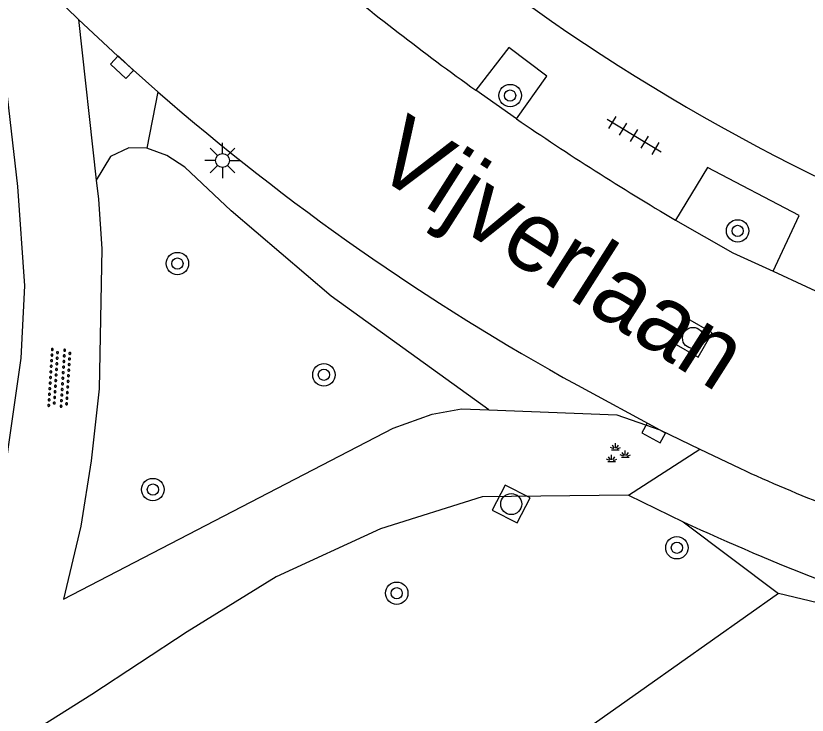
# Model space of a CAD drawing. Extents: x 131000 to 133014, y 396499 to 399001.
# Drawn here: x 131516.26 to 131544.47, y 397498.99 to 397523.9 of the extents above; entities that cross this region are included whole.
import ezdxf

# ---------------------------------------------------------------- set-up
doc = ezdxf.new("R2010")
doc.units = 0
for name, color, linetype in [('gg-afsc-hekwerk', 7, 'Continuous'), ('gg-anno-openbare ruimte label', 7, 'Continuous'), ('gg-knt-onverhard', 7, 'Continuous'), ('gg-knt-verharding', 7, 'Continuous'), ('gt-grn-groengrens', 7, 'Continuous'), ('gt-grn-vlakafsluiter', 7, 'Continuous'), ('gt-symb-boom', 7, 'Continuous'), ('gt-symb-groenvak', 7, 'Continuous'), ('gt-symb-kolk', 7, 'Continuous'), ('gt-symb-lichtmast', 7, 'Continuous'), ('gt-symb-overige verharding', 7, 'Continuous'), ('gt-symb-rioolschacht', 7, 'Continuous'), ('gt-symb-tegel verharding', 7, 'Continuous')]:
    doc.layers.add(name, color=color, linetype=linetype)

# ---------------------------------------------------------------- blocks, each defined once
blk = doc.blocks.new('gt0-KOLK')
at = {"layer": 'gt-symb-kolk'}
blk.add_lwpolyline([(0, 0), (0.375, 0), (0.375, 0.4), (-0.375, 0.4), (-0.375, 0), (0, 0)], dxfattribs=at)
blk = doc.blocks.new('gt0-BOOM')
at = {"layer": 'gt-symb-boom'}
for radius in [0.4, 0.2]:
    blk.add_circle((0, 0), radius, dxfattribs=at)
blk = doc.blocks.new('gt0-RS')
at = {"layer": 'gt-symb-rioolschacht'}
blk.add_lwpolyline([(-0.5, -0.5), (0.5, -0.5), (0.5, 0.5), (-0.5, 0.5)], close=True, dxfattribs=at)
blk.add_circle((0, 0), 0.375, dxfattribs=at)
blk = doc.blocks.new('gt0-TEG1')
at = {"layer": 'gt-symb-tegel verharding'}
for p, q in [((-1.125, 0), (1.125, 0)), ((-0.9, -0.25), (-0.9, 0.25)), ((-0.45, -0.25), (-0.45, 0.25)), ((0, -0.25), (0, 0.25)), ((0.45, -0.25), (0.45, 0.25)), ((0.9, -0.25), (0.9, 0.25))]:
    blk.add_line(p, q, dxfattribs=at)
blk = doc.blocks.new('gt0-LMAST')
at = {"layer": 'gt-symb-lichtmast'}
for p, q in [((-0.005, 0.246), (-0.005, 0.621)), ((-0.182, 0.173), (-0.447, 0.438)), ((0.172, 0.173), (0.437, 0.438)), ((-0.255, -0.004), (-0.63, -0.004)), ((-0.182, -0.181), (-0.447, -0.446)), ((-0.005, -0.254), (-0.005, -0.629)), ((0.437, -0.446), (0.172, -0.181)), ((0.245, -0.004), (0.62, -0.004))]:
    blk.add_line(p, q, dxfattribs=at)
blk.add_circle((-0.005, -0.004), 0.25, dxfattribs=at)
blk = doc.blocks.new('gt0-OVH')
at = {"layer": 'gt-symb-overige verharding'}
for points in [[(-0.972, 0.298), (-0.967, 0.308), (-0.965, 0.319), (-0.966, 0.33), (-0.971, 0.34), (-0.978, 0.348), (-0.988, 0.353), (-0.999, 0.355), (-1.01, 0.354), (-1.02, 0.349), (-1.028, 0.342), (-1.033, 0.332), (-1.035, 0.321), (-1.034, 0.31), (-1.029, 0.3), (-1.022, 0.292), (-1.012, 0.287), (-1.001, 0.285), (-0.99, 0.286), (-0.98, 0.291)], [(-0.772, 0.298), (-0.767, 0.308), (-0.765, 0.319), (-0.766, 0.33), (-0.771, 0.34), (-0.778, 0.348), (-0.788, 0.353), (-0.799, 0.355), (-0.81, 0.354), (-0.82, 0.349), (-0.828, 0.342), (-0.833, 0.332), (-0.835, 0.321), (-0.834, 0.31), (-0.829, 0.3), (-0.822, 0.292), (-0.812, 0.287), (-0.801, 0.285), (-0.79, 0.286), (-0.78, 0.291)], [(-0.572, 0.298), (-0.567, 0.308), (-0.565, 0.319), (-0.566, 0.33), (-0.571, 0.34), (-0.578, 0.348), (-0.588, 0.353), (-0.599, 0.355), (-0.61, 0.354), (-0.62, 0.349), (-0.628, 0.342), (-0.633, 0.332), (-0.635, 0.321), (-0.634, 0.31), (-0.629, 0.3), (-0.622, 0.292), (-0.612, 0.287), (-0.601, 0.285), (-0.59, 0.286), (-0.58, 0.291)], [(-0.372, 0.298), (-0.367, 0.308), (-0.365, 0.319), (-0.366, 0.33), (-0.371, 0.34), (-0.378, 0.348), (-0.388, 0.353), (-0.399, 0.355), (-0.41, 0.354), (-0.42, 0.349), (-0.428, 0.342), (-0.433, 0.332), (-0.435, 0.321), (-0.434, 0.31), (-0.429, 0.3), (-0.422, 0.292), (-0.412, 0.287), (-0.401, 0.285), (-0.39, 0.286), (-0.38, 0.291)], [(-0.172, 0.298), (-0.167, 0.308), (-0.165, 0.319), (-0.166, 0.33), (-0.171, 0.34), (-0.178, 0.348), (-0.188, 0.353), (-0.199, 0.355), (-0.21, 0.354), (-0.22, 0.349), (-0.228, 0.342), (-0.233, 0.332), (-0.235, 0.321), (-0.234, 0.31), (-0.229, 0.3), (-0.222, 0.292), (-0.212, 0.287), (-0.201, 0.285), (-0.19, 0.286), (-0.18, 0.291)], [(0.028, 0.298), (0.033, 0.308), (0.035, 0.319), (0.034, 0.33), (0.029, 0.34), (0.022, 0.348), (0.012, 0.353), (0.001, 0.355), (-0.01, 0.354), (-0.02, 0.349), (-0.028, 0.342), (-0.033, 0.332), (-0.035, 0.321), (-0.034, 0.31), (-0.029, 0.3), (-0.022, 0.292), (-0.012, 0.287), (-0.001, 0.285), (0.01, 0.286), (0.02, 0.291)], [(0.228, 0.298), (0.233, 0.308), (0.235, 0.319), (0.234, 0.33), (0.229, 0.34), (0.222, 0.348), (0.212, 0.353), (0.201, 0.355), (0.19, 0.354), (0.18, 0.349), (0.172, 0.342), (0.167, 0.332), (0.165, 0.321), (0.166, 0.31), (0.171, 0.3), (0.178, 0.292), (0.188, 0.287), (0.199, 0.285), (0.21, 0.286), (0.22, 0.291)], [(0.428, 0.298), (0.433, 0.308), (0.435, 0.319), (0.434, 0.33), (0.429, 0.34), (0.422, 0.348), (0.412, 0.353), (0.401, 0.355), (0.39, 0.354), (0.38, 0.349), (0.372, 0.342), (0.367, 0.332), (0.365, 0.321), (0.366, 0.31), (0.371, 0.3), (0.378, 0.292), (0.388, 0.287), (0.399, 0.285), (0.41, 0.286), (0.42, 0.291)], [(0.628, 0.298), (0.633, 0.308), (0.635, 0.319), (0.634, 0.33), (0.629, 0.34), (0.622, 0.348), (0.612, 0.353), (0.601, 0.355), (0.59, 0.354), (0.58, 0.349), (0.572, 0.342), (0.567, 0.332), (0.565, 0.321), (0.566, 0.31), (0.571, 0.3), (0.578, 0.292), (0.588, 0.287), (0.599, 0.285), (0.61, 0.286), (0.62, 0.291)], [(0.828, 0.298), (0.833, 0.308), (0.835, 0.319), (0.834, 0.33), (0.829, 0.34), (0.822, 0.348), (0.812, 0.353), (0.801, 0.355), (0.79, 0.354), (0.78, 0.349), (0.772, 0.342), (0.767, 0.332), (0.765, 0.321), (0.766, 0.31), (0.771, 0.3), (0.778, 0.292), (0.788, 0.287), (0.799, 0.285), (0.81, 0.286), (0.82, 0.291)], [(1.028, 0.298), (1.033, 0.308), (1.035, 0.319), (1.034, 0.33), (1.029, 0.34), (1.022, 0.348), (1.012, 0.353), (1.001, 0.355), (0.99, 0.354), (0.98, 0.349), (0.972, 0.342), (0.967, 0.332), (0.965, 0.321), (0.966, 0.31), (0.971, 0.3), (0.978, 0.292), (0.988, 0.287), (0.999, 0.285), (1.01, 0.286), (1.02, 0.291)], [(-0.872, 0.106), (-0.867, 0.116), (-0.865, 0.126), (-0.866, 0.137), (-0.871, 0.147), (-0.878, 0.156), (-0.888, 0.161), (-0.899, 0.163), (-0.91, 0.162), (-0.92, 0.157), (-0.928, 0.15), (-0.933, 0.14), (-0.935, 0.129), (-0.934, 0.118), (-0.929, 0.108), (-0.922, 0.1), (-0.912, 0.095), (-0.901, 0.092), (-0.89, 0.094), (-0.88, 0.098)], [(-0.672, 0.106), (-0.667, 0.116), (-0.665, 0.126), (-0.666, 0.137), (-0.671, 0.147), (-0.678, 0.156), (-0.688, 0.161), (-0.699, 0.163), (-0.71, 0.162), (-0.72, 0.157), (-0.728, 0.15), (-0.733, 0.14), (-0.735, 0.129), (-0.734, 0.118), (-0.729, 0.108), (-0.722, 0.1), (-0.712, 0.095), (-0.701, 0.092), (-0.69, 0.094), (-0.68, 0.098)], [(-0.472, 0.106), (-0.467, 0.116), (-0.465, 0.126), (-0.466, 0.137), (-0.471, 0.147), (-0.478, 0.156), (-0.488, 0.161), (-0.499, 0.163), (-0.51, 0.162), (-0.52, 0.157), (-0.528, 0.15), (-0.533, 0.14), (-0.535, 0.129), (-0.534, 0.118), (-0.529, 0.108), (-0.522, 0.1), (-0.512, 0.095), (-0.501, 0.092), (-0.49, 0.094), (-0.48, 0.098)], [(-0.272, 0.106), (-0.267, 0.116), (-0.265, 0.126), (-0.266, 0.137), (-0.271, 0.147), (-0.278, 0.156), (-0.288, 0.161), (-0.299, 0.163), (-0.31, 0.162), (-0.32, 0.157), (-0.328, 0.15), (-0.333, 0.14), (-0.335, 0.129), (-0.334, 0.118), (-0.329, 0.108), (-0.322, 0.1), (-0.312, 0.095), (-0.301, 0.092), (-0.29, 0.094), (-0.28, 0.098)], [(-0.072, 0.106), (-0.067, 0.116), (-0.065, 0.126), (-0.066, 0.137), (-0.071, 0.147), (-0.078, 0.156), (-0.088, 0.161), (-0.099, 0.163), (-0.11, 0.162), (-0.12, 0.157), (-0.128, 0.15), (-0.133, 0.14), (-0.135, 0.129), (-0.134, 0.118), (-0.129, 0.108), (-0.122, 0.1), (-0.112, 0.095), (-0.101, 0.092), (-0.09, 0.094), (-0.08, 0.098)], [(0.128, 0.106), (0.133, 0.116), (0.135, 0.126), (0.134, 0.137), (0.129, 0.147), (0.122, 0.156), (0.112, 0.161), (0.101, 0.163), (0.09, 0.162), (0.08, 0.157), (0.072, 0.15), (0.067, 0.14), (0.065, 0.129), (0.066, 0.118), (0.071, 0.108), (0.078, 0.1), (0.088, 0.095), (0.099, 0.092), (0.11, 0.094), (0.12, 0.098)], [(0.328, 0.106), (0.333, 0.116), (0.335, 0.126), (0.334, 0.137), (0.329, 0.147), (0.322, 0.156), (0.312, 0.161), (0.301, 0.163), (0.29, 0.162), (0.28, 0.157), (0.272, 0.15), (0.267, 0.14), (0.265, 0.129), (0.266, 0.118), (0.271, 0.108), (0.278, 0.1), (0.288, 0.095), (0.299, 0.092), (0.31, 0.094), (0.32, 0.098)], [(0.528, 0.106), (0.533, 0.116), (0.535, 0.126), (0.534, 0.137), (0.529, 0.147), (0.522, 0.156), (0.512, 0.161), (0.501, 0.163), (0.49, 0.162), (0.48, 0.157), (0.472, 0.15), (0.467, 0.14), (0.465, 0.129), (0.466, 0.118), (0.471, 0.108), (0.478, 0.1), (0.488, 0.095), (0.499, 0.092), (0.51, 0.094), (0.52, 0.098)], [(0.728, 0.106), (0.733, 0.116), (0.735, 0.126), (0.734, 0.137), (0.729, 0.147), (0.722, 0.156), (0.712, 0.161), (0.701, 0.163), (0.69, 0.162), (0.68, 0.157), (0.672, 0.15), (0.667, 0.14), (0.665, 0.129), (0.666, 0.118), (0.671, 0.108), (0.678, 0.1), (0.688, 0.095), (0.699, 0.092), (0.71, 0.094), (0.72, 0.098)], [(0.928, 0.106), (0.933, 0.116), (0.935, 0.126), (0.934, 0.137), (0.929, 0.147), (0.922, 0.156), (0.912, 0.161), (0.901, 0.163), (0.89, 0.162), (0.88, 0.157), (0.872, 0.15), (0.867, 0.14), (0.865, 0.129), (0.866, 0.118), (0.871, 0.108), (0.878, 0.1), (0.888, 0.095), (0.899, 0.092), (0.91, 0.094), (0.92, 0.098)], [(-0.972, -0.142), (-0.967, -0.132), (-0.965, -0.121), (-0.966, -0.11), (-0.971, -0.1), (-0.978, -0.092), (-0.988, -0.087), (-0.999, -0.085), (-1.01, -0.086), (-1.02, -0.091), (-1.028, -0.098), (-1.033, -0.108), (-1.035, -0.119), (-1.034, -0.13), (-1.029, -0.14), (-1.022, -0.148), (-1.012, -0.153), (-1.001, -0.155), (-0.99, -0.154), (-0.98, -0.149)], [(-0.872, -0.334), (-0.867, -0.324), (-0.865, -0.314), (-0.866, -0.303), (-0.871, -0.293), (-0.878, -0.284), (-0.888, -0.279), (-0.899, -0.277), (-0.91, -0.278), (-0.92, -0.283), (-0.928, -0.29), (-0.933, -0.3), (-0.935, -0.311), (-0.934, -0.322), (-0.929, -0.332), (-0.922, -0.34), (-0.912, -0.345), (-0.901, -0.348), (-0.89, -0.346), (-0.88, -0.342)], [(-0.772, -0.142), (-0.767, -0.132), (-0.765, -0.121), (-0.766, -0.11), (-0.771, -0.1), (-0.778, -0.092), (-0.788, -0.087), (-0.799, -0.085), (-0.81, -0.086), (-0.82, -0.091), (-0.828, -0.098), (-0.833, -0.108), (-0.835, -0.119), (-0.834, -0.13), (-0.829, -0.14), (-0.822, -0.148), (-0.812, -0.153), (-0.801, -0.155), (-0.79, -0.154), (-0.78, -0.149)], [(-0.672, -0.334), (-0.667, -0.324), (-0.665, -0.314), (-0.666, -0.303), (-0.671, -0.293), (-0.678, -0.284), (-0.688, -0.279), (-0.699, -0.277), (-0.71, -0.278), (-0.72, -0.283), (-0.728, -0.29), (-0.733, -0.3), (-0.735, -0.311), (-0.734, -0.322), (-0.729, -0.332), (-0.722, -0.34), (-0.712, -0.345), (-0.701, -0.348), (-0.69, -0.346), (-0.68, -0.342)], [(-0.572, -0.142), (-0.567, -0.132), (-0.565, -0.121), (-0.566, -0.11), (-0.571, -0.1), (-0.578, -0.092), (-0.588, -0.087), (-0.599, -0.085), (-0.61, -0.086), (-0.62, -0.091), (-0.628, -0.098), (-0.633, -0.108), (-0.635, -0.119), (-0.634, -0.13), (-0.629, -0.14), (-0.622, -0.148), (-0.612, -0.153), (-0.601, -0.155), (-0.59, -0.154), (-0.58, -0.149)], [(-0.472, -0.334), (-0.467, -0.324), (-0.465, -0.314), (-0.466, -0.303), (-0.471, -0.293), (-0.478, -0.284), (-0.488, -0.279), (-0.499, -0.277), (-0.51, -0.278), (-0.52, -0.283), (-0.528, -0.29), (-0.533, -0.3), (-0.535, -0.311), (-0.534, -0.322), (-0.529, -0.332), (-0.522, -0.34), (-0.512, -0.345), (-0.501, -0.348), (-0.49, -0.346), (-0.48, -0.342)], [(-0.372, -0.142), (-0.367, -0.132), (-0.365, -0.121), (-0.366, -0.11), (-0.371, -0.1), (-0.378, -0.092), (-0.388, -0.087), (-0.399, -0.085), (-0.41, -0.086), (-0.42, -0.091), (-0.428, -0.098), (-0.433, -0.108), (-0.435, -0.119), (-0.434, -0.13), (-0.429, -0.14), (-0.422, -0.148), (-0.412, -0.153), (-0.401, -0.155), (-0.39, -0.154), (-0.38, -0.149)], [(-0.272, -0.334), (-0.267, -0.324), (-0.265, -0.314), (-0.266, -0.303), (-0.271, -0.293), (-0.278, -0.284), (-0.288, -0.279), (-0.299, -0.277), (-0.31, -0.278), (-0.32, -0.283), (-0.328, -0.29), (-0.333, -0.3), (-0.335, -0.311), (-0.334, -0.322), (-0.329, -0.332), (-0.322, -0.34), (-0.312, -0.345), (-0.301, -0.348), (-0.29, -0.346), (-0.28, -0.342)], [(-0.172, -0.142), (-0.167, -0.132), (-0.165, -0.121), (-0.166, -0.11), (-0.171, -0.1), (-0.178, -0.092), (-0.188, -0.087), (-0.199, -0.085), (-0.21, -0.086), (-0.22, -0.091), (-0.228, -0.098), (-0.233, -0.108), (-0.235, -0.119), (-0.234, -0.13), (-0.229, -0.14), (-0.222, -0.148), (-0.212, -0.153), (-0.201, -0.155), (-0.19, -0.154), (-0.18, -0.149)], [(-0.072, -0.334), (-0.067, -0.324), (-0.065, -0.314), (-0.066, -0.303), (-0.071, -0.293), (-0.078, -0.284), (-0.088, -0.279), (-0.099, -0.277), (-0.11, -0.278), (-0.12, -0.283), (-0.128, -0.29), (-0.133, -0.3), (-0.135, -0.311), (-0.134, -0.322), (-0.129, -0.332), (-0.122, -0.34), (-0.112, -0.345), (-0.101, -0.348), (-0.09, -0.346), (-0.08, -0.342)], [(0.028, -0.142), (0.033, -0.132), (0.035, -0.121), (0.034, -0.11), (0.029, -0.1), (0.022, -0.092), (0.012, -0.087), (0.001, -0.085), (-0.01, -0.086), (-0.02, -0.091), (-0.028, -0.098), (-0.033, -0.108), (-0.035, -0.119), (-0.034, -0.13), (-0.029, -0.14), (-0.022, -0.148), (-0.012, -0.153), (-0.001, -0.155), (0.01, -0.154), (0.02, -0.149)], [(0.128, -0.334), (0.133, -0.324), (0.135, -0.314), (0.134, -0.303), (0.129, -0.293), (0.122, -0.284), (0.112, -0.279), (0.101, -0.277), (0.09, -0.278), (0.08, -0.283), (0.072, -0.29), (0.067, -0.3), (0.065, -0.311), (0.066, -0.322), (0.071, -0.332), (0.078, -0.34), (0.088, -0.345), (0.099, -0.348), (0.11, -0.346), (0.12, -0.342)], [(0.228, -0.142), (0.233, -0.132), (0.235, -0.121), (0.234, -0.11), (0.229, -0.1), (0.222, -0.092), (0.212, -0.087), (0.201, -0.085), (0.19, -0.086), (0.18, -0.091), (0.172, -0.098), (0.167, -0.108), (0.165, -0.119), (0.166, -0.13), (0.171, -0.14), (0.178, -0.148), (0.188, -0.153), (0.199, -0.155), (0.21, -0.154), (0.22, -0.149)], [(0.328, -0.334), (0.333, -0.324), (0.335, -0.314), (0.334, -0.303), (0.329, -0.293), (0.322, -0.284), (0.312, -0.279), (0.301, -0.277), (0.29, -0.278), (0.28, -0.283), (0.272, -0.29), (0.267, -0.3), (0.265, -0.311), (0.266, -0.322), (0.271, -0.332), (0.278, -0.34), (0.288, -0.345), (0.299, -0.348), (0.31, -0.346), (0.32, -0.342)], [(0.428, -0.142), (0.433, -0.132), (0.435, -0.121), (0.434, -0.11), (0.429, -0.1), (0.422, -0.092), (0.412, -0.087), (0.401, -0.085), (0.39, -0.086), (0.38, -0.091), (0.372, -0.098), (0.367, -0.108), (0.365, -0.119), (0.366, -0.13), (0.371, -0.14), (0.378, -0.148), (0.388, -0.153), (0.399, -0.155), (0.41, -0.154), (0.42, -0.149)], [(0.528, -0.334), (0.533, -0.324), (0.535, -0.314), (0.534, -0.303), (0.529, -0.293), (0.522, -0.284), (0.512, -0.279), (0.501, -0.277), (0.49, -0.278), (0.48, -0.283), (0.472, -0.29), (0.467, -0.3), (0.465, -0.311), (0.466, -0.322), (0.471, -0.332), (0.478, -0.34), (0.488, -0.345), (0.499, -0.348), (0.51, -0.346), (0.52, -0.342)], [(0.628, -0.142), (0.633, -0.132), (0.635, -0.121), (0.634, -0.11), (0.629, -0.1), (0.622, -0.092), (0.612, -0.087), (0.601, -0.085), (0.59, -0.086), (0.58, -0.091), (0.572, -0.098), (0.567, -0.108), (0.565, -0.119), (0.566, -0.13), (0.571, -0.14), (0.578, -0.148), (0.588, -0.153), (0.599, -0.155), (0.61, -0.154), (0.62, -0.149)], [(0.728, -0.334), (0.733, -0.324), (0.735, -0.314), (0.734, -0.303), (0.729, -0.293), (0.722, -0.284), (0.712, -0.279), (0.701, -0.277), (0.69, -0.278), (0.68, -0.283), (0.672, -0.29), (0.667, -0.3), (0.665, -0.311), (0.666, -0.322), (0.671, -0.332), (0.678, -0.34), (0.688, -0.345), (0.699, -0.348), (0.71, -0.346), (0.72, -0.342)], [(0.828, -0.142), (0.833, -0.132), (0.835, -0.121), (0.834, -0.11), (0.829, -0.1), (0.822, -0.092), (0.812, -0.087), (0.801, -0.085), (0.79, -0.086), (0.78, -0.091), (0.772, -0.098), (0.767, -0.108), (0.765, -0.119), (0.766, -0.13), (0.771, -0.14), (0.778, -0.148), (0.788, -0.153), (0.799, -0.155), (0.81, -0.154), (0.82, -0.149)], [(0.928, -0.334), (0.933, -0.324), (0.935, -0.314), (0.934, -0.303), (0.929, -0.293), (0.922, -0.284), (0.912, -0.279), (0.901, -0.277), (0.89, -0.278), (0.88, -0.283), (0.872, -0.29), (0.867, -0.3), (0.865, -0.311), (0.866, -0.322), (0.871, -0.332), (0.878, -0.34), (0.888, -0.345), (0.899, -0.348), (0.91, -0.346), (0.92, -0.342)], [(1.028, -0.142), (1.033, -0.132), (1.035, -0.121), (1.034, -0.11), (1.029, -0.1), (1.022, -0.092), (1.012, -0.087), (1.001, -0.085), (0.99, -0.086), (0.98, -0.091), (0.972, -0.098), (0.967, -0.108), (0.965, -0.119), (0.966, -0.13), (0.971, -0.14), (0.978, -0.148), (0.988, -0.153), (0.999, -0.155), (1.01, -0.154), (1.02, -0.149)]]:
    blk.add_lwpolyline(points, close=True, dxfattribs=at)
blk = doc.blocks.new('gt0-GRVAK')
at = {"layer": 'gt-symb-groenvak'}
for p, q in [((-0.091, 0.211), (-0.156, 0.322)), ((-0.047, 0.214), (-0.047, 0.393)), ((-0.004, 0.211), (0.061, 0.322)), ((-0.11, 0.189), (-0.228, 0.24)), ((-0.182, 0.153), (0.088, 0.153)), ((0.015, 0.189), (0.133, 0.24)), ((0.262, -0.052), (0.197, 0.059)), ((0.305, -0.049), (0.305, 0.13)), ((0.349, -0.052), (0.414, 0.059)), ((-0.245, -0.228), (-0.363, -0.177)), ((-0.318, -0.264), (-0.047, -0.264)), ((-0.226, -0.206), (-0.291, -0.095)), ((-0.183, -0.203), (-0.183, -0.024)), ((-0.139, -0.206), (-0.074, -0.095)), ((-0.12, -0.228), (-0.002, -0.177)), ((0.243, -0.074), (0.125, -0.023)), ((0.17, -0.11), (0.441, -0.11)), ((0.368, -0.074), (0.486, -0.023))]:
    blk.add_line(p, q, dxfattribs=at)

msp = doc.modelspace()

# ---------------------------------------------------------------- linework, layer by layer
at = {"layer": 'gg-afsc-hekwerk'}
for p, q in [((131543.446, 397503.322), (131538.743, 397500)), ((131552.003, 397501.263), (131543.446, 397503.322))]:
    msp.add_line(p, q, dxfattribs=at)
msp.add_lwpolyline([(131538.743, 397500), (131499.46, 397472.254), (131498.479, 397471.281)], dxfattribs=at)
at = {"layer": 'gg-knt-onverhard'}
msp.add_line((131518.495, 397523.772), (131519.126, 397518.044), dxfattribs=at)
for points in [[(131515.818, 397522.178), (131516.314, 397517.827), (131516.568, 397514.284), (131516.439, 397511.713), (131515.512, 397505.298), (131515.001, 397503.78), (131514.65, 397502.179), (131514.063, 397500.984), (131513.565, 397499.804)], [(131519.126, 397518.044), (131519.2, 397517.37), (131519.328, 397515.598), (131519.232, 397510.615), (131518.942, 397508.047), (131518.577, 397505.722), (131517.961, 397503.119)], [(131517.961, 397503.119), (131529.711, 397509.214), (131531.103, 397509.709), (131532.139, 397509.908), (131533.122, 397509.87)], [(131533.122, 397509.87), (131537.678, 397509.693), (131539.219, 397509.156)], [(131538.091, 397506.827), (131532.886, 397506.769), (131529.261, 397505.629), (131525.543, 397503.919), (131522.368, 397501.958), (131518.967, 397499.724), (131516.265, 397498.028)]]:
    msp.add_lwpolyline(points, dxfattribs=at)
at = {"layer": 'gg-knt-verharding'}
for p, q in [((131534.102, 397520.238), (131532.654, 397521.254)), ((131536.273, 397510.742), (131539.219, 397509.156)), ((131539.219, 397509.156), (131540.641, 397508.471)), ((131540.641, 397508.471), (131542.063, 397507.786)), ((131538.091, 397506.827), (131540.051, 397505.881))]:
    msp.add_line(p, q, dxfattribs=at)
for points in [[(131518.495, 397523.772), (131516.807, 397525.425), (131515.165, 397527.124)], [(131521.319, 397521.199), (131519.894, 397522.469), (131518.495, 397523.772)], [(131534.102, 397520.238), (131535.191, 397521.753), (131533.827, 397522.774), (131532.654, 397521.254)], [(131543.249, 397514.802), (131544.177, 397516.79), (131540.909, 397518.498), (131539.774, 397516.628)], [(131539.774, 397516.628), (131541.815, 397515.463), (131543.249, 397514.802)], [(131543.249, 397514.802), (131546.782, 397513.173), (131548.328, 397512.551), (131549.892, 397511.96)]]:
    msp.add_lwpolyline(points, dxfattribs=at)
for centre, radius, start, end in [((131576.719, 397583.349), 72.577, 220.53549, 256.71998), ((131587.481, 397597.92), 94.253, 230.24526, 234.42974), ((131577.688, 397585.888), 85.803, 228.93175, 241.13977), ((131587.767, 397598.295), 94.725, 235.4911, 239.55867), ((131564.182, 397555.365), 52.47, 245.067, 252.7242), ((131576.332, 397584.116), 86.239, 245.12082, 248.72864)]:
    msp.add_arc(centre, radius, start, end, dxfattribs=at)
at = {"layer": 'gt-grn-groengrens'}
for p, q in [((131521.319, 397521.199), (131520.923, 397519.186)), ((131540.051, 397505.881), (131543.446, 397503.322))]:
    msp.add_line(p, q, dxfattribs=at)
for points in [[(131520.923, 397519.186), (131520.28, 397519.199), (131519.632, 397518.889), (131519.126, 397518.044)], [(131533.122, 397509.87), (131527.497, 397513.915), (131523.937, 397516.958), (131522.277, 397518.517), (131521.642, 397518.931), (131520.923, 397519.186)]]:
    msp.add_lwpolyline(points, dxfattribs=at)
at = {"layer": 'gt-grn-vlakafsluiter'}
msp.add_line((131538.091, 397506.827), (131540.641, 397508.471), dxfattribs=at)

# ---------------------------------------------------------------- block references
at = {"layer": 'gt-symb-boom'}
for p in [(131533.877, 397521.063), (131541.987, 397516.241), (131521.143, 397507.026), (131539.822, 397504.954)]:
    msp.add_blockref('gt0-BOOM', p, dxfattribs=at)
for p, rotation in [((131522.017, 397515.078), 90), ((131527.24, 397511.115), 90), ((131529.834, 397503.332), 79.39794170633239)]:
    msp.add_blockref('gt0-BOOM', p, dxfattribs=dict(at, rotation=rotation))
at = {"layer": 'gt-symb-groenvak'}
msp.add_blockref('gt0-GRVAK', (131537.678, 397508.29), dxfattribs=at)
at = {"layer": 'gt-symb-kolk'}
for p, rotation in [((131520.176, 397522.217), 136.66204388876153), ((131539.09, 397509.218), 151.56337130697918)]:
    msp.add_blockref('gt0-KOLK', p, dxfattribs=dict(at, rotation=rotation))
at = {"layer": 'gt-symb-lichtmast', "rotation": 90}
msp.add_blockref('gt0-LMAST', (131523.62, 397518.755), dxfattribs=at)
at = {"layer": 'gt-symb-overige verharding', "rotation": 86.33074590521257}
msp.add_blockref('gt0-OVH', (131517.814, 397511), dxfattribs=at)
at = {"layer": 'gt-symb-rioolschacht'}
for p, rotation in [((131540.395, 397512.429), -29.79461720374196), ((131533.916, 397506.51), -27.20591683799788)]:
    msp.add_blockref('gt0-RS', p, dxfattribs=dict(at, rotation=rotation))
at = {"layer": 'gt-symb-tegel verharding', "rotation": -31.179817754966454}
msp.add_blockref('gt0-TEG1', (131538.294, 397519.639), dxfattribs=at)

# ---------------------------------------------------------------- texts
at = {"layer": 'gg-anno-openbare ruimte label'}
msp.add_text('Vijverlaan', height=2.5, rotation=327.5, dxfattribs=at).set_placement((131528.865, 397518.364))

doc.saveas('drawing.dxf')
